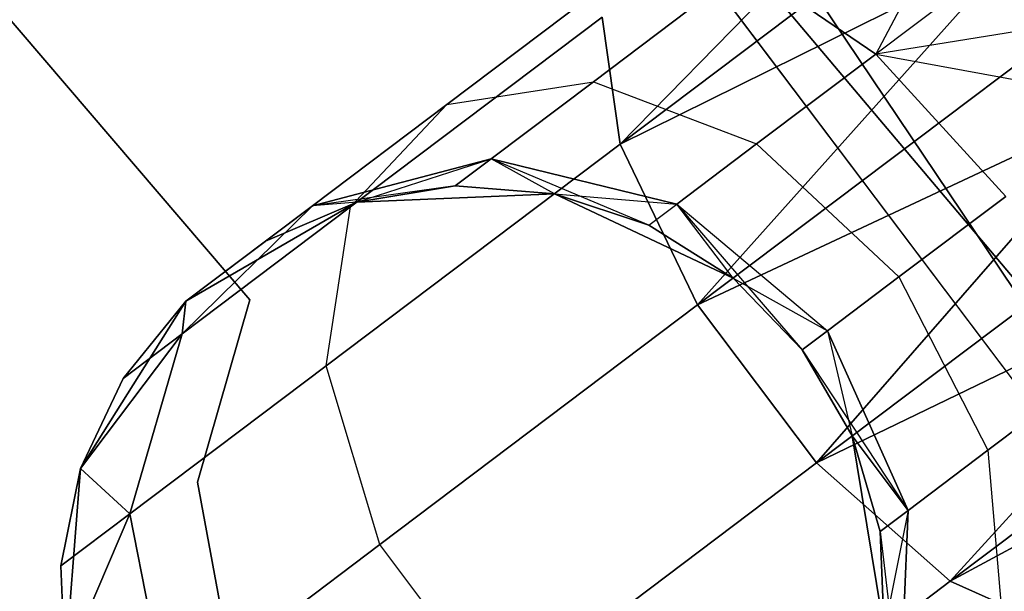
# Model space of a CAD drawing. Extents: x -91 to 91, y -91 to 262.
# Tile 443 of 480: x 47.16 to 49.54, y 36.44 to 37.82. Entities that reach past the tile are written whole.
import ezdxf

# ---------------------------------------------------------------- set-up
doc = ezdxf.new("R2010")
doc.units = 0
doc.header["$LTSCALE"] = 25.4
doc.layers.get('0').update_dxf_attribs({"linetype": 'CONTINUOUS'})

# ---------------------------------------------------------------- blocks, each defined once
blk = doc.blocks.new('ETE0_STL_1')
at = {"color": 0}
for p, q in [((44.6868, 42.9777, 330.5076), (49.9143, 36.7773, 330.5076)), ((49.9143, 36.7773, 321.0076), (44.6868, 42.9777, 321.0076)), ((49.9143, 36.7773, 321.0076), (44.6868, 42.9777, 321.0076)), ((44.6868, 42.9777, 330.5076), (49.9143, 36.7773, 330.5076)), ((44.0632, 41.4078, 164.5076), (47.7148, 37.1412, 164.5076)), ((47.7148, 37.1412, 162.5076), (44.0632, 41.4078, 162.5076)), ((47.7148, 37.1412, 162.5076), (44.0632, 41.4078, 162.5076)), ((44.0632, 41.4078, 164.5076), (47.7148, 37.1412, 164.5076)), ((51.7876, 33.9978, 327.5076), (46.9069, 40.4666, 327.5076)), ((46.9069, 40.4666, 328.5076), (51.7876, 33.9978, 328.5076)), ((51.7876, 33.9978, 327.5076), (46.9069, 40.4666, 327.5076)), ((46.9069, 40.4666, 328.5076), (51.7876, 33.9978, 328.5076)), ((48.6113, 37.5185, 319.4683), (49.3547, 38.2795, 319.4395)), ((48.6113, 37.5185, 319.4683), (49.3547, 38.2795, 319.4395)), ((49.3547, 38.2795, 170.5757), (48.6113, 37.5185, 170.5469)), ((49.3547, 38.2795, 170.5757), (48.6113, 37.5185, 170.5469)), ((48.6113, 37.5185, 319.4683), (49.451, 38.1519, 319.2591)), ((48.6113, 37.5185, 319.4683), (49.451, 38.1519, 319.2591)), ((49.451, 38.1519, 170.7561), (48.6113, 37.5185, 170.5469)), ((49.451, 38.1519, 170.7561), (48.6113, 37.5185, 170.5469)), ((49.451, 38.1519, 169.2591), (49.23, 37.7366, 169.0373)), ((49.451, 38.1519, 169.2591), (49.23, 37.7366, 169.0373)), ((48.1915, 37.6147, 320.6786), (48.6783, 37.9819, 320.2712)), ((48.1915, 37.6147, 320.6786), (48.6783, 37.9819, 320.2712)), ((48.6783, 37.9819, 169.744), (48.1915, 37.6147, 169.3366)), ((48.6783, 37.9819, 169.744), (48.1915, 37.6147, 169.3366)), ((48.6113, 37.5185, 319.4683), (49.5705, 37.9935, 319.1222)), ((48.6113, 37.5185, 319.4683), (49.5705, 37.9935, 319.1222)), ((49.5705, 37.9935, 170.8931), (48.6113, 37.5185, 170.5469)), ((49.5705, 37.9935, 170.8931), (48.6113, 37.5185, 170.5469)), ((48.7986, 37.1289, 319.2628), (49.5705, 37.9935, 319.1222)), ((48.7986, 37.1289, 319.2628), (49.5705, 37.9935, 319.1222)), ((49.5705, 37.9935, 170.8931), (48.7986, 37.1289, 170.7524)), ((49.5705, 37.9935, 170.8931), (48.7986, 37.1289, 170.7524)), ((49.5705, 37.9935, 320.8931), (49.23, 37.7366, 320.9779)), ((49.5705, 37.9935, 320.8931), (49.23, 37.7366, 320.9779)), ((49.5705, 37.9935, 169.1222), (49.23, 37.7366, 169.0373)), ((49.5705, 37.9935, 169.1222), (49.23, 37.7366, 169.0373)), ((48.5464, 37.6697, 320.9951), (48.9173, 37.9495, 320.6847)), ((48.5464, 37.6697, 320.9951), (48.9173, 37.9495, 320.6847)), ((48.9173, 37.9495, 169.3306), (48.5464, 37.6697, 169.0201)), ((48.9173, 37.9495, 169.3306), (48.5464, 37.6697, 169.0201)), ((49.23, 37.7366, 320.9779), (48.9173, 37.9495, 320.6847)), ((49.23, 37.7366, 320.9779), (48.9173, 37.9495, 320.6847)), ((48.9173, 37.9495, 169.3306), (49.23, 37.7366, 169.0373)), ((48.9173, 37.9495, 169.3306), (49.23, 37.7366, 169.0373)), ((53.6174, 31.1315, 159.5), (49.0953, 37.8636, 159.5)), ((49.0953, 37.8636, 169), (53.6174, 31.1315, 169)), ((49.0953, 37.8636, 169), (53.6174, 31.1315, 169)), ((53.6174, 31.1315, 159.5), (49.0953, 37.8636, 159.5)), ((47.9581, 37.3663, 320.3427), (48.5679, 37.8263, 319.8322)), ((47.9581, 37.3663, 320.3427), (48.5679, 37.8263, 319.8322)), ((48.5679, 37.8263, 170.183), (47.9581, 37.3663, 169.6726)), ((48.5679, 37.8263, 170.183), (47.9581, 37.3663, 169.6726)), ((48.6113, 37.5185, 319.4683), (48.5679, 37.8263, 319.8322)), ((48.6113, 37.5185, 319.4683), (48.5679, 37.8263, 319.8322)), ((48.5679, 37.8263, 170.183), (48.6113, 37.5185, 170.5469)), ((48.5679, 37.8263, 170.183), (48.6113, 37.5185, 170.5469)), ((48.7986, 37.1289, 319.2628), (49.7062, 37.8135, 319.0367)), ((48.7986, 37.1289, 319.2628), (49.7062, 37.8135, 319.0367)), ((49.7062, 37.8135, 170.9785), (48.7986, 37.1289, 170.7524)), ((49.7062, 37.8135, 170.9785), (48.7986, 37.1289, 170.7524)), ((49.7062, 37.8135, 320.9785), (49.23, 37.7366, 320.9779)), ((49.7062, 37.8135, 320.9785), (49.23, 37.7366, 320.9779)), ((49.7062, 37.8135, 169.0367), (49.23, 37.7366, 169.0373)), ((49.7062, 37.8135, 169.0367), (49.23, 37.7366, 169.0373)), ((48.9413, 37.5189, 321.2195), (49.23, 37.7366, 320.9779)), ((48.9413, 37.5189, 321.2195), (49.23, 37.7366, 320.9779)), ((49.23, 37.7366, 169.0373), (48.9413, 37.5189, 168.7957)), ((49.23, 37.7366, 169.0373), (48.9413, 37.5189, 168.7957)), ((49.23, 37.7366, 320.9779), (49.8503, 37.6225, 321.0076)), ((49.23, 37.7366, 320.9779), (49.8503, 37.6225, 321.0076)), ((49.23, 37.7366, 320.9779), (49.5448, 37.392, 321.0837)), ((49.23, 37.7366, 320.9779), (49.5448, 37.392, 321.0837)), ((49.23, 37.7366, 169.0373), (49.5448, 37.392, 168.9315)), ((49.23, 37.7366, 169.0373), (49.5448, 37.392, 168.9315)), ((48.1915, 37.6147, 320.6786), (48.5464, 37.6697, 320.9951)), ((48.1915, 37.6147, 320.6786), (48.5464, 37.6697, 320.9951)), ((48.1915, 37.6147, 169.3366), (48.5464, 37.6697, 169.0201)), ((48.1915, 37.6147, 169.3366), (48.5464, 37.6697, 169.0201)), ((48.2986, 37.4828, 321.4596), (48.5464, 37.6697, 320.9951)), ((48.2986, 37.4828, 321.4596), (48.5464, 37.6697, 320.9951)), ((48.5464, 37.6697, 169.0201), (48.2986, 37.4828, 168.5556)), ((48.5464, 37.6697, 169.0201), (48.2986, 37.4828, 168.5556)), ((48.5464, 37.6697, 320.9951), (48.9413, 37.5189, 321.2195)), ((48.5464, 37.6697, 320.9951), (48.9413, 37.5189, 321.2195)), ((48.5464, 37.6697, 169.0201), (48.9413, 37.5189, 168.7957)), ((48.5464, 37.6697, 169.0201), (48.9413, 37.5189, 168.7957)), ((48.7986, 37.1289, 319.2628), (49.8503, 37.6225, 319.0076)), ((48.7986, 37.1289, 319.2628), (49.8503, 37.6225, 319.0076)), ((49.8503, 37.6225, 171.0076), (48.7986, 37.1289, 170.7524)), ((49.8503, 37.6225, 171.0076), (48.7986, 37.1289, 170.7524)), ((49.0868, 36.7468, 319.2628), (49.8503, 37.6225, 319.0076)), ((49.0868, 36.7468, 319.2628), (49.8503, 37.6225, 319.0076)), ((49.8503, 37.6225, 171.0076), (49.0868, 36.7468, 170.7524)), ((49.8503, 37.6225, 171.0076), (49.0868, 36.7468, 170.7524)), ((47.8663, 37.3693, 321.2884), (48.1915, 37.6147, 320.6786)), ((47.8663, 37.3693, 321.2884), (48.1915, 37.6147, 320.6786)), ((48.1915, 37.6147, 169.3366), (47.8663, 37.3693, 168.7269)), ((48.1915, 37.6147, 169.3366), (47.8663, 37.3693, 168.7269)), ((47.9581, 37.3663, 320.3427), (48.1915, 37.6147, 320.6786)), ((47.9581, 37.3663, 320.3427), (48.1915, 37.6147, 320.6786)), ((47.9581, 37.3663, 169.6726), (48.1915, 37.6147, 169.3366)), ((47.9581, 37.3663, 169.6726), (48.1915, 37.6147, 169.3366)), ((47.8994, 36.9815, 320.0641), (48.6113, 37.5185, 319.4683)), ((47.8994, 36.9815, 320.0641), (48.6113, 37.5185, 319.4683)), ((48.6113, 37.5185, 170.5469), (47.8994, 36.9815, 169.9511)), ((48.6113, 37.5185, 170.5469), (47.8994, 36.9815, 169.9511)), ((48.7986, 37.1289, 319.2628), (48.6113, 37.5185, 319.4683)), ((48.7986, 37.1289, 319.2628), (48.6113, 37.5185, 319.4683)), ((48.6113, 37.5185, 170.5469), (48.7986, 37.1289, 170.7524)), ((48.6113, 37.5185, 170.5469), (48.7986, 37.1289, 170.7524)), ((48.7484, 37.3734, 321.5811), (48.9413, 37.5189, 321.2195)), ((48.7484, 37.3734, 321.5811), (48.9413, 37.5189, 321.2195)), ((48.9413, 37.5189, 168.7957), (48.7484, 37.3734, 168.4341)), ((48.9413, 37.5189, 168.7957), (48.7484, 37.3734, 168.4341)), ((48.9413, 37.5189, 321.2195), (49.2858, 37.1967, 321.3005)), ((48.9413, 37.5189, 321.2195), (49.2858, 37.1967, 321.3005)), ((48.9413, 37.5189, 168.7957), (49.2858, 37.1967, 168.7147)), ((48.9413, 37.5189, 168.7957), (49.2858, 37.1967, 168.7147)), ((48.2986, 37.4828, 321.4596), (47.8663, 37.3693, 321.2884)), ((48.2986, 37.4828, 321.4596), (47.8663, 37.3693, 321.2884)), ((47.8663, 37.3693, 168.7269), (48.2986, 37.4828, 168.5556)), ((47.8663, 37.3693, 168.7269), (48.2986, 37.4828, 168.5556)), ((47.9737, 37.3781, 322.0076), (48.2986, 37.4828, 321.4596)), ((47.9737, 37.3781, 322.0076), (48.2986, 37.4828, 321.4596)), ((48.2116, 37.4172, 322.0076), (48.2986, 37.4828, 321.4596)), ((48.2116, 37.4172, 322.0076), (48.2986, 37.4828, 321.4596)), ((48.2986, 37.4828, 168.5556), (48.2116, 37.4172, 168.0076)), ((48.2986, 37.4828, 168.5556), (48.2116, 37.4172, 168.0076)), ((48.2986, 37.4828, 321.4596), (48.7484, 37.3734, 321.5811)), ((48.4519, 37.3982, 322.0076), (48.2986, 37.4828, 321.4596)), ((48.4519, 37.3982, 322.0076), (48.2986, 37.4828, 321.4596)), ((48.2986, 37.4828, 321.4596), (48.7484, 37.3734, 321.5811)), ((48.7484, 37.3734, 168.4341), (48.2986, 37.4828, 168.5556)), ((48.6807, 37.3223, 168.0076), (48.2986, 37.4828, 168.5556)), ((48.7484, 37.3734, 168.4341), (48.2986, 37.4828, 168.5556)), ((48.6807, 37.3223, 168.0076), (48.2986, 37.4828, 168.5556)), ((48.4519, 37.3982, 168.0076), (48.2986, 37.4828, 168.5556)), ((48.4519, 37.3982, 168.0076), (48.2986, 37.4828, 168.5556)), ((49.0868, 36.7468, 319.2628), (49.9944, 37.4314, 319.0367)), ((49.0868, 36.7468, 319.2628), (49.9944, 37.4314, 319.0367)), ((49.9944, 37.4314, 170.9785), (49.0868, 36.7468, 170.7524)), ((49.9944, 37.4314, 170.9785), (49.0868, 36.7468, 170.7524)), ((48.2116, 37.4172, 168.0076), (47.8663, 37.3693, 168.7269)), ((48.2116, 37.4172, 168.0076), (47.8663, 37.3693, 168.7269)), ((48.2116, 37.4172, 322.0076), (47.9737, 37.3781, 327.5076)), ((48.2116, 37.4172, 322.0076), (47.9737, 37.3781, 322.0076)), ((48.2116, 37.4172, 322.0076), (47.9737, 37.3781, 327.5076)), ((48.2116, 37.4172, 322.0076), (47.9737, 37.3781, 322.0076)), ((48.2116, 37.4172, 168.0076), (47.9737, 37.3781, 168.0076)), ((47.9737, 37.3781, 163.5076), (48.2116, 37.4172, 168.0076)), ((48.2116, 37.4172, 168.0076), (47.9737, 37.3781, 168.0076)), ((47.9737, 37.3781, 163.5076), (48.2116, 37.4172, 168.0076)), ((48.4519, 37.3982, 322.0076), (48.2116, 37.4172, 322.0076)), ((48.2116, 37.4172, 322.0076), (48.4519, 37.3982, 327.5076)), ((48.2116, 37.4172, 322.0076), (48.4519, 37.3982, 327.5076)), ((48.4519, 37.3982, 322.0076), (48.2116, 37.4172, 322.0076)), ((48.4519, 37.3982, 168.0076), (48.2116, 37.4172, 168.0076)), ((48.2116, 37.4172, 168.0076), (48.4519, 37.3982, 163.5076)), ((48.2116, 37.4172, 168.0076), (48.4519, 37.3982, 163.5076)), ((48.4519, 37.3982, 168.0076), (48.2116, 37.4172, 168.0076)), ((48.4519, 37.3982, 327.5076), (47.9737, 37.3781, 327.5076)), ((47.9737, 37.3781, 163.5076), (48.4519, 37.3982, 163.5076)), ((48.4519, 37.3982, 327.5076), (47.9737, 37.3781, 327.5076)), ((47.9737, 37.3781, 163.5076), (48.4519, 37.3982, 163.5076)), ((48.8847, 37.1938, 327.5076), (48.4519, 37.3982, 327.5076)), ((48.4519, 37.3982, 163.5076), (48.8847, 37.1938, 163.5076)), ((48.6807, 37.3223, 322.0076), (48.4519, 37.3982, 327.5076)), ((48.8847, 37.1938, 327.5076), (48.4519, 37.3982, 327.5076)), ((48.6807, 37.3223, 322.0076), (48.4519, 37.3982, 322.0076)), ((48.4519, 37.3982, 322.0076), (48.4519, 37.3982, 327.5076)), ((48.6807, 37.3223, 322.0076), (48.4519, 37.3982, 327.5076)), ((48.4519, 37.3982, 322.0076), (48.4519, 37.3982, 327.5076)), ((48.4519, 37.3982, 322.0076), (48.7484, 37.3734, 321.5811)), ((48.4519, 37.3982, 322.0076), (48.7484, 37.3734, 321.5811)), ((48.6807, 37.3223, 322.0076), (48.4519, 37.3982, 322.0076)), ((48.6807, 37.3223, 168.0076), (48.4519, 37.3982, 168.0076)), ((48.4519, 37.3982, 163.5076), (48.6807, 37.3223, 168.0076)), ((48.4519, 37.3982, 163.5076), (48.8847, 37.1938, 163.5076)), ((48.4519, 37.3982, 168.0076), (48.4519, 37.3982, 163.5076)), ((48.4519, 37.3982, 168.0076), (48.4519, 37.3982, 163.5076)), ((48.6807, 37.3223, 168.0076), (48.4519, 37.3982, 168.0076)), ((48.4519, 37.3982, 163.5076), (48.6807, 37.3223, 168.0076)), ((49.5448, 37.392, 321.0837), (49.2858, 37.1967, 321.3005)), ((49.5448, 37.392, 321.0837), (49.2858, 37.1967, 321.3005)), ((49.2858, 37.1967, 168.7147), (49.5448, 37.392, 168.9315)), ((49.2858, 37.1967, 168.7147), (49.5448, 37.392, 168.9315)), ((47.8663, 37.3693, 321.2884), (47.5506, 37.0589, 321.1065)), ((47.8663, 37.3693, 321.2884), (47.5506, 37.0589, 321.1065)), ((47.5506, 37.0589, 168.9087), (47.8663, 37.3693, 168.7269)), ((47.5506, 37.0589, 168.9087), (47.8663, 37.3693, 168.7269)), ((47.5506, 37.0589, 321.1065), (47.9581, 37.3663, 320.3427)), ((47.5506, 37.0589, 321.1065), (47.9581, 37.3663, 320.3427)), ((47.9581, 37.3663, 169.6726), (47.5506, 37.0589, 168.9087)), ((47.9581, 37.3663, 169.6726), (47.5506, 37.0589, 168.9087)), ((47.9737, 37.3781, 327.5076), (47.5596, 37.138, 327.5076)), ((47.5596, 37.138, 163.5076), (47.9737, 37.3781, 163.5076)), ((47.9737, 37.3781, 327.5076), (47.5596, 37.138, 327.5076)), ((47.5596, 37.138, 163.5076), (47.9737, 37.3781, 163.5076)), ((47.5596, 37.138, 322.0076), (47.8663, 37.3693, 321.2884)), ((47.5596, 37.138, 322.0076), (47.8663, 37.3693, 321.2884)), ((47.8663, 37.3693, 168.7269), (47.5596, 37.138, 168.0076)), ((47.8663, 37.3693, 168.7269), (47.5596, 37.138, 168.0076)), ((47.9737, 37.3781, 322.0076), (47.7521, 37.2832, 322.0076)), ((47.7521, 37.2832, 322.0076), (47.9737, 37.3781, 327.5076)), ((47.7521, 37.2832, 322.0076), (47.9737, 37.3781, 327.5076)), ((47.9737, 37.3781, 322.0076), (47.7521, 37.2832, 322.0076)), ((47.9737, 37.3781, 168.0076), (47.7521, 37.2832, 168.0076)), ((47.7521, 37.2832, 168.0076), (47.9737, 37.3781, 163.5076)), ((47.7521, 37.2832, 168.0076), (47.9737, 37.3781, 163.5076)), ((47.9737, 37.3781, 168.0076), (47.7521, 37.2832, 168.0076)), ((47.7521, 37.2832, 322.0076), (47.8663, 37.3693, 321.2884)), ((47.7521, 37.2832, 322.0076), (47.8663, 37.3693, 321.2884)), ((47.8663, 37.3693, 168.7269), (47.7521, 37.2832, 168.0076)), ((47.8663, 37.3693, 168.7269), (47.7521, 37.2832, 168.0076)), ((47.9737, 37.3781, 322.0076), (47.8663, 37.3693, 321.2884)), ((47.9737, 37.3781, 322.0076), (47.8663, 37.3693, 321.2884)), ((47.9737, 37.3781, 168.0076), (47.8663, 37.3693, 168.7269)), ((47.9737, 37.3781, 168.0076), (47.8663, 37.3693, 168.7269)), ((47.8994, 36.9815, 320.0641), (47.9581, 37.3663, 320.3427)), ((47.8994, 36.9815, 320.0641), (47.9581, 37.3663, 320.3427)), ((47.8994, 36.9815, 169.9511), (47.9581, 37.3663, 169.6726)), ((47.8994, 36.9815, 169.9511), (47.9581, 37.3663, 169.6726)), ((47.9737, 37.3781, 322.0076), (47.9737, 37.3781, 327.5076)), ((47.9737, 37.3781, 322.0076), (47.9737, 37.3781, 327.5076)), ((47.9737, 37.3781, 168.0076), (47.9737, 37.3781, 163.5076)), ((47.9737, 37.3781, 168.0076), (47.9737, 37.3781, 163.5076)), ((48.6807, 37.3223, 322.0076), (48.7484, 37.3734, 321.5811)), ((48.6807, 37.3223, 322.0076), (48.7484, 37.3734, 321.5811)), ((48.6807, 37.3223, 168.0076), (48.7484, 37.3734, 168.4341)), ((48.6807, 37.3223, 168.0076), (48.7484, 37.3734, 168.4341)), ((48.8847, 37.1938, 322.0076), (48.7484, 37.3734, 321.5811)), ((48.7484, 37.3734, 321.5811), (49.1128, 37.0661, 321.6249)), ((48.7484, 37.3734, 321.5811), (49.1128, 37.0661, 321.6249)), ((48.8847, 37.1938, 322.0076), (48.7484, 37.3734, 321.5811)), ((48.8847, 37.1938, 168.0076), (48.7484, 37.3734, 168.4341)), ((48.7484, 37.3734, 168.4341), (49.052, 37.0203, 168.0076)), ((48.8847, 37.1938, 168.0076), (48.7484, 37.3734, 168.4341)), ((48.7484, 37.3734, 168.4341), (49.052, 37.0203, 168.0076)), ((48.7484, 37.3734, 168.4341), (49.1128, 37.0661, 168.3903)), ((48.7484, 37.3734, 168.4341), (49.1128, 37.0661, 168.3903)), ((48.8847, 37.1938, 322.0076), (48.6807, 37.3223, 322.0076)), ((48.6807, 37.3223, 322.0076), (48.8847, 37.1938, 327.5076)), ((48.6807, 37.3223, 322.0076), (48.8847, 37.1938, 327.5076)), ((48.8847, 37.1938, 322.0076), (48.6807, 37.3223, 322.0076)), ((48.8847, 37.1938, 168.0076), (48.6807, 37.3223, 168.0076)), ((48.6807, 37.3223, 168.0076), (48.8847, 37.1938, 163.5076)), ((48.6807, 37.3223, 168.0076), (48.8847, 37.1938, 163.5076)), ((48.8847, 37.1938, 168.0076), (48.6807, 37.3223, 168.0076)), ((47.7521, 37.2832, 322.0076), (47.5596, 37.138, 327.5076)), ((47.7521, 37.2832, 322.0076), (47.5596, 37.138, 327.5076)), ((47.5596, 37.138, 163.5076), (47.7521, 37.2832, 168.0076)), ((47.5596, 37.138, 163.5076), (47.7521, 37.2832, 168.0076)), ((49.0868, 36.7468, 319.2628), (50.1302, 37.2515, 319.1222)), ((49.0868, 36.7468, 319.2628), (50.1302, 37.2515, 319.1222)), ((50.1302, 37.2515, 170.8931), (49.0868, 36.7468, 170.7524)), ((50.1302, 37.2515, 170.8931), (49.0868, 36.7468, 170.7524)), ((49.41, 36.4597, 319.4683), (50.1302, 37.2515, 319.1222)), ((49.41, 36.4597, 319.4683), (50.1302, 37.2515, 319.1222)), ((50.1302, 37.2515, 170.8931), (49.41, 36.4597, 170.5469)), ((50.1302, 37.2515, 170.8931), (49.41, 36.4597, 170.5469)), ((49.052, 37.0203, 327.5076), (48.8847, 37.1938, 327.5076)), ((48.8847, 37.1938, 163.5076), (49.052, 37.0203, 163.5076)), ((49.052, 37.0203, 322.0076), (48.8847, 37.1938, 322.0076)), ((48.8847, 37.1938, 322.0076), (48.8847, 37.1938, 327.5076)), ((49.052, 37.0203, 327.5076), (48.8847, 37.1938, 327.5076)), ((48.8847, 37.1938, 322.0076), (48.8847, 37.1938, 327.5076)), ((48.8847, 37.1938, 322.0076), (49.1128, 37.0661, 321.6249)), ((48.8847, 37.1938, 322.0076), (49.1128, 37.0661, 321.6249)), ((49.052, 37.0203, 322.0076), (48.8847, 37.1938, 322.0076)), ((49.052, 37.0203, 168.0076), (48.8847, 37.1938, 168.0076)), ((48.8847, 37.1938, 168.0076), (48.8847, 37.1938, 163.5076)), ((48.8847, 37.1938, 168.0076), (48.8847, 37.1938, 163.5076)), ((49.052, 37.0203, 168.0076), (48.8847, 37.1938, 168.0076)), ((48.8847, 37.1938, 163.5076), (49.052, 37.0203, 163.5076)), ((49.2858, 37.1967, 321.3005), (49.1128, 37.0661, 321.6249)), ((49.2858, 37.1967, 321.3005), (49.1128, 37.0661, 321.6249)), ((49.1128, 37.0661, 168.3903), (49.2858, 37.1967, 168.7147)), ((49.1128, 37.0661, 168.3903), (49.2858, 37.1967, 168.7147)), ((49.2858, 37.1967, 321.3005), (49.501, 36.7769, 321.2195)), ((49.2858, 37.1967, 321.3005), (49.501, 36.7769, 321.2195)), ((49.2858, 37.1967, 168.7147), (49.501, 36.7769, 168.7957)), ((49.2858, 37.1967, 168.7147), (49.501, 36.7769, 168.7957)), ((47.7148, 37.1412, 164.5076), (47.5878, 36.7, 164.5076)), ((47.5878, 36.7, 162.5076), (47.7148, 37.1412, 162.5076)), ((47.5878, 36.7, 162.5076), (47.7148, 37.1412, 162.5076)), ((47.7148, 37.1412, 164.5076), (47.5878, 36.7, 164.5076)), ((47.7148, 37.1412, 164.5076), (47.7148, 37.1412, 162.5076)), ((47.7148, 37.1412, 164.5076), (47.7148, 37.1412, 162.5076)), ((47.5596, 37.138, 327.5076), (47.3045, 36.733, 327.5076)), ((47.3045, 36.733, 163.5076), (47.5596, 37.138, 163.5076)), ((47.5596, 37.138, 327.5076), (47.3045, 36.733, 327.5076)), ((47.3045, 36.733, 163.5076), (47.5596, 37.138, 163.5076)), ((47.5596, 37.138, 322.0076), (47.4075, 36.951, 322.0076)), ((47.4075, 36.951, 322.0076), (47.5596, 37.138, 327.5076)), ((47.4075, 36.951, 322.0076), (47.5596, 37.138, 327.5076)), ((47.5596, 37.138, 322.0076), (47.4075, 36.951, 322.0076)), ((47.5596, 37.138, 168.0076), (47.4075, 36.951, 168.0076)), ((47.4075, 36.951, 168.0076), (47.5596, 37.138, 163.5076)), ((47.4075, 36.951, 168.0076), (47.5596, 37.138, 163.5076)), ((47.5596, 37.138, 168.0076), (47.4075, 36.951, 168.0076)), ((47.5596, 37.138, 322.0076), (47.5506, 37.0589, 321.1065)), ((47.5596, 37.138, 322.0076), (47.5506, 37.0589, 321.1065)), ((47.5506, 37.0589, 168.9087), (47.5596, 37.138, 168.0076)), ((47.5506, 37.0589, 168.9087), (47.5596, 37.138, 168.0076)), ((47.5596, 37.138, 322.0076), (47.5596, 37.138, 327.5076)), ((47.5596, 37.138, 322.0076), (47.5596, 37.138, 327.5076)), ((47.5596, 37.138, 168.0076), (47.5596, 37.138, 163.5076)), ((47.5596, 37.138, 168.0076), (47.5596, 37.138, 163.5076)), ((48.0291, 36.5484, 319.9068), (48.7986, 37.1289, 319.2628)), ((48.0291, 36.5484, 319.9068), (48.7986, 37.1289, 319.2628)), ((48.7986, 37.1289, 170.7524), (48.0291, 36.5484, 170.1084)), ((48.7986, 37.1289, 170.7524), (48.0291, 36.5484, 170.1084)), ((49.0868, 36.7468, 319.2628), (48.7986, 37.1289, 319.2628)), ((49.0868, 36.7468, 319.2628), (48.7986, 37.1289, 319.2628)), ((48.7986, 37.1289, 170.7524), (49.0868, 36.7468, 170.7524)), ((48.7986, 37.1289, 170.7524), (49.0868, 36.7468, 170.7524)), ((49.41, 36.4597, 319.4683), (50.2497, 37.0931, 319.2591)), ((49.41, 36.4597, 319.4683), (50.2497, 37.0931, 319.2591)), ((50.2497, 37.0931, 170.7561), (49.41, 36.4597, 170.5469)), ((50.2497, 37.0931, 170.7561), (49.41, 36.4597, 170.5469)), ((47.3045, 36.733, 322.0076), (47.5506, 37.0589, 321.1065)), ((47.3045, 36.733, 322.0076), (47.5506, 37.0589, 321.1065)), ((47.5506, 37.0589, 168.9087), (47.3045, 36.733, 168.0076)), ((47.5506, 37.0589, 168.9087), (47.3045, 36.733, 168.0076)), ((47.4075, 36.951, 322.0076), (47.5506, 37.0589, 321.1065)), ((47.4075, 36.951, 322.0076), (47.5506, 37.0589, 321.1065)), ((47.5506, 37.0589, 168.9087), (47.4075, 36.951, 168.0076)), ((47.5506, 37.0589, 168.9087), (47.4075, 36.951, 168.0076)), ((47.5506, 37.0589, 321.1065), (47.4238, 36.6227, 320.9558)), ((47.5506, 37.0589, 321.1065), (47.4238, 36.6227, 320.9558)), ((47.4238, 36.6227, 169.0594), (47.5506, 37.0589, 168.9087)), ((47.4238, 36.6227, 169.0594), (47.5506, 37.0589, 168.9087)), ((49.1128, 37.0661, 321.6249), (49.052, 37.0203, 322.0076)), ((49.1128, 37.0661, 321.6249), (49.052, 37.0203, 322.0076)), ((49.052, 37.0203, 168.0076), (49.1128, 37.0661, 168.3903)), ((49.052, 37.0203, 168.0076), (49.1128, 37.0661, 168.3903)), ((49.3081, 36.6314, 321.5811), (49.1128, 37.0661, 321.6249)), ((49.3081, 36.6314, 321.5811), (49.1128, 37.0661, 321.6249)), ((49.1128, 37.0661, 168.3903), (49.1729, 36.8117, 168.0076)), ((49.1128, 37.0661, 168.3903), (49.1729, 36.8117, 168.0076)), ((49.1128, 37.0661, 168.3903), (49.3081, 36.6314, 168.4341)), ((49.1128, 37.0661, 168.3903), (49.3081, 36.6314, 168.4341)), ((49.1729, 36.8117, 327.5076), (49.052, 37.0203, 327.5076)), ((49.052, 37.0203, 163.5076), (49.1729, 36.8117, 163.5076)), ((49.1729, 36.8117, 322.0076), (49.052, 37.0203, 322.0076)), ((49.052, 37.0203, 322.0076), (49.052, 37.0203, 327.5076)), ((49.1729, 36.8117, 327.5076), (49.052, 37.0203, 327.5076)), ((49.052, 37.0203, 322.0076), (49.052, 37.0203, 327.5076)), ((49.052, 37.0203, 322.0076), (49.3081, 36.6314, 321.5811)), ((49.1729, 36.8117, 322.0076), (49.052, 37.0203, 322.0076)), ((49.052, 37.0203, 322.0076), (49.3081, 36.6314, 321.5811)), ((49.1729, 36.8117, 168.0076), (49.052, 37.0203, 168.0076)), ((49.052, 37.0203, 168.0076), (49.052, 37.0203, 163.5076)), ((49.052, 37.0203, 168.0076), (49.052, 37.0203, 163.5076)), ((49.1729, 36.8117, 168.0076), (49.052, 37.0203, 168.0076)), ((49.052, 37.0203, 163.5076), (49.1729, 36.8117, 163.5076)), ((47.4238, 36.6227, 320.9558), (47.8994, 36.9815, 320.0641)), ((47.4238, 36.6227, 320.9558), (47.8994, 36.9815, 320.0641)), ((47.8994, 36.9815, 169.9511), (47.4238, 36.6227, 169.0594)), ((47.8994, 36.9815, 169.9511), (47.4238, 36.6227, 169.0594)), ((48.0291, 36.5484, 319.9068), (47.8994, 36.9815, 320.0641)), ((48.0291, 36.5484, 319.9068), (47.8994, 36.9815, 320.0641)), ((48.0291, 36.5484, 170.1084), (47.8994, 36.9815, 169.9511)), ((48.0291, 36.5484, 170.1084), (47.8994, 36.9815, 169.9511)), ((49.501, 36.7769, 321.2195), (49.7897, 36.9946, 320.9779)), ((49.501, 36.7769, 321.2195), (49.7897, 36.9946, 320.9779)), ((49.7897, 36.9946, 169.0373), (49.501, 36.7769, 168.7957)), ((49.7897, 36.9946, 169.0373), (49.501, 36.7769, 168.7957)), ((47.4075, 36.951, 322.0076), (47.3045, 36.733, 327.5076)), ((47.4075, 36.951, 322.0076), (47.3045, 36.733, 322.0076)), ((47.4075, 36.951, 322.0076), (47.3045, 36.733, 327.5076)), ((47.4075, 36.951, 322.0076), (47.3045, 36.733, 322.0076)), ((47.4075, 36.951, 168.0076), (47.3045, 36.733, 168.0076)), ((47.3045, 36.733, 163.5076), (47.4075, 36.951, 168.0076)), ((47.4075, 36.951, 168.0076), (47.3045, 36.733, 168.0076)), ((47.3045, 36.733, 163.5076), (47.4075, 36.951, 168.0076)), ((49.41, 36.4597, 319.4683), (50.3459, 36.9655, 319.4395)), ((49.41, 36.4597, 319.4683), (50.3459, 36.9655, 319.4395)), ((50.3459, 36.9655, 170.5757), (49.41, 36.4597, 170.5469)), ((50.3459, 36.9655, 170.5757), (49.41, 36.4597, 170.5469)), ((49.2505, 36.3394, 327.5076), (49.1729, 36.8117, 327.5076)), ((49.1729, 36.8117, 163.5076), (49.2505, 36.3394, 163.5076)), ((49.2404, 36.5803, 322.0076), (49.1729, 36.8117, 327.5076)), ((49.2505, 36.3394, 327.5076), (49.1729, 36.8117, 327.5076)), ((49.2404, 36.5803, 322.0076), (49.1729, 36.8117, 327.5076)), ((49.2404, 36.5803, 322.0076), (49.1729, 36.8117, 322.0076)), ((49.1729, 36.8117, 322.0076), (49.1729, 36.8117, 327.5076)), ((49.1729, 36.8117, 322.0076), (49.1729, 36.8117, 327.5076)), ((49.1729, 36.8117, 322.0076), (49.3081, 36.6314, 321.5811)), ((49.1729, 36.8117, 322.0076), (49.3081, 36.6314, 321.5811)), ((49.2404, 36.5803, 322.0076), (49.1729, 36.8117, 322.0076)), ((49.3081, 36.6314, 168.4341), (49.1729, 36.8117, 168.0076)), ((49.3081, 36.6314, 168.4341), (49.1729, 36.8117, 168.0076)), ((49.2404, 36.5803, 168.0076), (49.1729, 36.8117, 168.0076)), ((49.1729, 36.8117, 163.5076), (49.2404, 36.5803, 168.0076)), ((49.1729, 36.8117, 163.5076), (49.2505, 36.3394, 163.5076)), ((49.1729, 36.8117, 168.0076), (49.1729, 36.8117, 163.5076)), ((49.1729, 36.8117, 168.0076), (49.1729, 36.8117, 163.5076)), ((49.2404, 36.5803, 168.0076), (49.1729, 36.8117, 168.0076)), ((49.1729, 36.8117, 163.5076), (49.2404, 36.5803, 168.0076)), ((49.3081, 36.6314, 321.5811), (49.501, 36.7769, 321.2195)), ((49.3081, 36.6314, 321.5811), (49.501, 36.7769, 321.2195)), ((49.501, 36.7769, 168.7957), (49.3081, 36.6314, 168.4341)), ((49.501, 36.7769, 168.7957), (49.3081, 36.6314, 168.4341)), ((49.501, 36.7769, 321.2195), (49.5376, 36.3557, 320.9951)), ((49.501, 36.7769, 321.2195), (49.5376, 36.3557, 320.9951)), ((49.501, 36.7769, 168.7957), (49.5376, 36.3557, 169.0201)), ((49.501, 36.7769, 168.7957), (49.5376, 36.3557, 169.0201)), ((48.3173, 36.1663, 319.9068), (49.0868, 36.7468, 319.2628)), ((48.3173, 36.1663, 319.9068), (49.0868, 36.7468, 319.2628)), ((49.0868, 36.7468, 170.7524), (48.3173, 36.1663, 170.1084)), ((49.0868, 36.7468, 170.7524), (48.3173, 36.1663, 170.1084)), ((49.41, 36.4597, 319.4683), (49.0868, 36.7468, 319.2628)), ((49.41, 36.4597, 319.4683), (49.0868, 36.7468, 319.2628)), ((49.0868, 36.7468, 170.7524), (49.41, 36.4597, 170.5469)), ((49.0868, 36.7468, 170.7524), (49.41, 36.4597, 170.5469)), ((47.3045, 36.733, 322.0076), (47.2567, 36.4967, 322.0076)), ((47.2567, 36.4967, 322.0076), (47.3045, 36.733, 327.5076)), ((47.2567, 36.4967, 322.0076), (47.3045, 36.733, 327.5076)), ((47.3045, 36.733, 322.0076), (47.2567, 36.4967, 322.0076)), ((47.3045, 36.733, 168.0076), (47.2567, 36.4967, 168.0076)), ((47.2567, 36.4967, 168.0076), (47.3045, 36.733, 163.5076)), ((47.2567, 36.4967, 168.0076), (47.3045, 36.733, 163.5076)), ((47.3045, 36.733, 168.0076), (47.2567, 36.4967, 168.0076)), ((47.3045, 36.733, 327.5076), (47.2669, 36.2558, 327.5076)), ((47.2669, 36.2558, 163.5076), (47.3045, 36.733, 163.5076)), ((47.3045, 36.733, 327.5076), (47.2669, 36.2558, 327.5076)), ((47.2669, 36.2558, 163.5076), (47.3045, 36.733, 163.5076)), ((47.3045, 36.733, 322.0076), (47.3045, 36.733, 327.5076)), ((47.3045, 36.733, 322.0076), (47.3045, 36.733, 327.5076)), ((47.3045, 36.733, 322.0076), (47.4238, 36.6227, 320.9558)), ((47.3045, 36.733, 322.0076), (47.4238, 36.6227, 320.9558)), ((47.4238, 36.6227, 169.0594), (47.3045, 36.733, 168.0076)), ((47.4238, 36.6227, 169.0594), (47.3045, 36.733, 168.0076)), ((47.3045, 36.733, 168.0076), (47.3045, 36.733, 163.5076)), ((47.3045, 36.733, 168.0076), (47.3045, 36.733, 163.5076)), ((47.5878, 36.7, 164.5076), (47.5878, 36.7, 162.5076)), ((47.5878, 36.7, 164.5076), (47.5878, 36.7, 162.5076)), ((47.5878, 36.7, 164.5076), (47.6713, 36.2485, 164.5076)), ((47.6713, 36.2485, 162.5076), (47.5878, 36.7, 162.5076)), ((47.6713, 36.2485, 162.5076), (47.5878, 36.7, 162.5076)), ((47.5878, 36.7, 164.5076), (47.6713, 36.2485, 164.5076)), ((47.2567, 36.4967, 322.0076), (47.4238, 36.6227, 320.9558)), ((47.2567, 36.4967, 322.0076), (47.4238, 36.6227, 320.9558)), ((47.4238, 36.6227, 169.0594), (47.2567, 36.4967, 168.0076)), ((47.4238, 36.6227, 169.0594), (47.2567, 36.4967, 168.0076)), ((47.2669, 36.2558, 322.0076), (47.4238, 36.6227, 320.9558)), ((47.2669, 36.2558, 322.0076), (47.4238, 36.6227, 320.9558)), ((47.4238, 36.6227, 169.0594), (47.2669, 36.2558, 168.0076)), ((47.4238, 36.6227, 169.0594), (47.2669, 36.2558, 168.0076)), ((47.4238, 36.6227, 320.9558), (47.5149, 36.1606, 320.8707)), ((47.4238, 36.6227, 320.9558), (47.5149, 36.1606, 320.8707)), ((47.5149, 36.1606, 169.1445), (47.4238, 36.6227, 169.0594)), ((47.5149, 36.1606, 169.1445), (47.4238, 36.6227, 169.0594)), ((49.2404, 36.5803, 322.0076), (49.3081, 36.6314, 321.5811)), ((49.2404, 36.5803, 322.0076), (49.3081, 36.6314, 321.5811)), ((49.3081, 36.6314, 168.4341), (49.2404, 36.5803, 168.0076)), ((49.3081, 36.6314, 168.4341), (49.2404, 36.5803, 168.0076)), ((49.3081, 36.6314, 168.4341), (49.2505, 36.3394, 168.0076)), ((49.3081, 36.6314, 168.4341), (49.2505, 36.3394, 168.0076)), ((49.2898, 36.1688, 321.4596), (49.3081, 36.6314, 321.5811)), ((49.2898, 36.1688, 321.4596), (49.3081, 36.6314, 321.5811)), ((49.3081, 36.6314, 168.4341), (49.2898, 36.1688, 168.5556)), ((49.3081, 36.6314, 168.4341), (49.2898, 36.1688, 168.5556)), ((49.2505, 36.3394, 322.0076), (49.2404, 36.5803, 322.0076)), ((49.2404, 36.5803, 322.0076), (49.2505, 36.3394, 327.5076)), ((49.2404, 36.5803, 322.0076), (49.2505, 36.3394, 327.5076)), ((49.2404, 36.5803, 322.0076), (49.2898, 36.1688, 321.4596)), ((49.2505, 36.3394, 322.0076), (49.2404, 36.5803, 322.0076)), ((49.2404, 36.5803, 322.0076), (49.2898, 36.1688, 321.4596)), ((49.2505, 36.3394, 168.0076), (49.2404, 36.5803, 168.0076)), ((49.2404, 36.5803, 168.0076), (49.2505, 36.3394, 163.5076)), ((49.2404, 36.5803, 168.0076), (49.2505, 36.3394, 163.5076)), ((49.2505, 36.3394, 168.0076), (49.2404, 36.5803, 168.0076)), ((47.5149, 36.1606, 320.8707), (48.0291, 36.5484, 319.9068)), ((47.5149, 36.1606, 320.8707), (48.0291, 36.5484, 319.9068)), ((48.0291, 36.5484, 170.1084), (47.5149, 36.1606, 169.1445)), ((48.0291, 36.5484, 170.1084), (47.5149, 36.1606, 169.1445)), ((48.3173, 36.1663, 319.9068), (48.0291, 36.5484, 319.9068)), ((48.3173, 36.1663, 319.9068), (48.0291, 36.5484, 319.9068)), ((48.3173, 36.1663, 170.1084), (48.0291, 36.5484, 170.1084)), ((48.3173, 36.1663, 170.1084), (48.0291, 36.5484, 170.1084)), ((47.2567, 36.4967, 322.0076), (47.2669, 36.2558, 327.5076)), ((47.2567, 36.4967, 322.0076), (47.2669, 36.2558, 322.0076)), ((47.2567, 36.4967, 322.0076), (47.2669, 36.2558, 327.5076)), ((47.2567, 36.4967, 322.0076), (47.2669, 36.2558, 322.0076)), ((47.2567, 36.4967, 168.0076), (47.2669, 36.2558, 168.0076)), ((47.2669, 36.2558, 163.5076), (47.2567, 36.4967, 168.0076)), ((47.2567, 36.4967, 168.0076), (47.2669, 36.2558, 168.0076)), ((47.2669, 36.2558, 163.5076), (47.2567, 36.4967, 168.0076)), ((48.6981, 35.9227, 320.0641), (49.41, 36.4597, 319.4683)), ((48.6981, 35.9227, 320.0641), (49.41, 36.4597, 319.4683)), ((49.41, 36.4597, 170.5469), (48.6981, 35.9227, 169.9511)), ((49.41, 36.4597, 170.5469), (48.6981, 35.9227, 169.9511)), ((49.694, 36.3334, 319.8322), (49.41, 36.4597, 319.4683)), ((49.694, 36.3334, 319.8322), (49.41, 36.4597, 319.4683)), ((49.41, 36.4597, 170.5469), (49.694, 36.3334, 170.183)), ((49.41, 36.4597, 170.5469), (49.694, 36.3334, 170.183))]:
    blk.add_line(p, q, dxfattribs=at)

msp = doc.modelspace()

# ---------------------------------------------------------------- block references
at = {"color": 253}
msp.add_blockref('ETE0_STL_1', (0, 0), dxfattribs=at)

doc.saveas('drawing.dxf')
